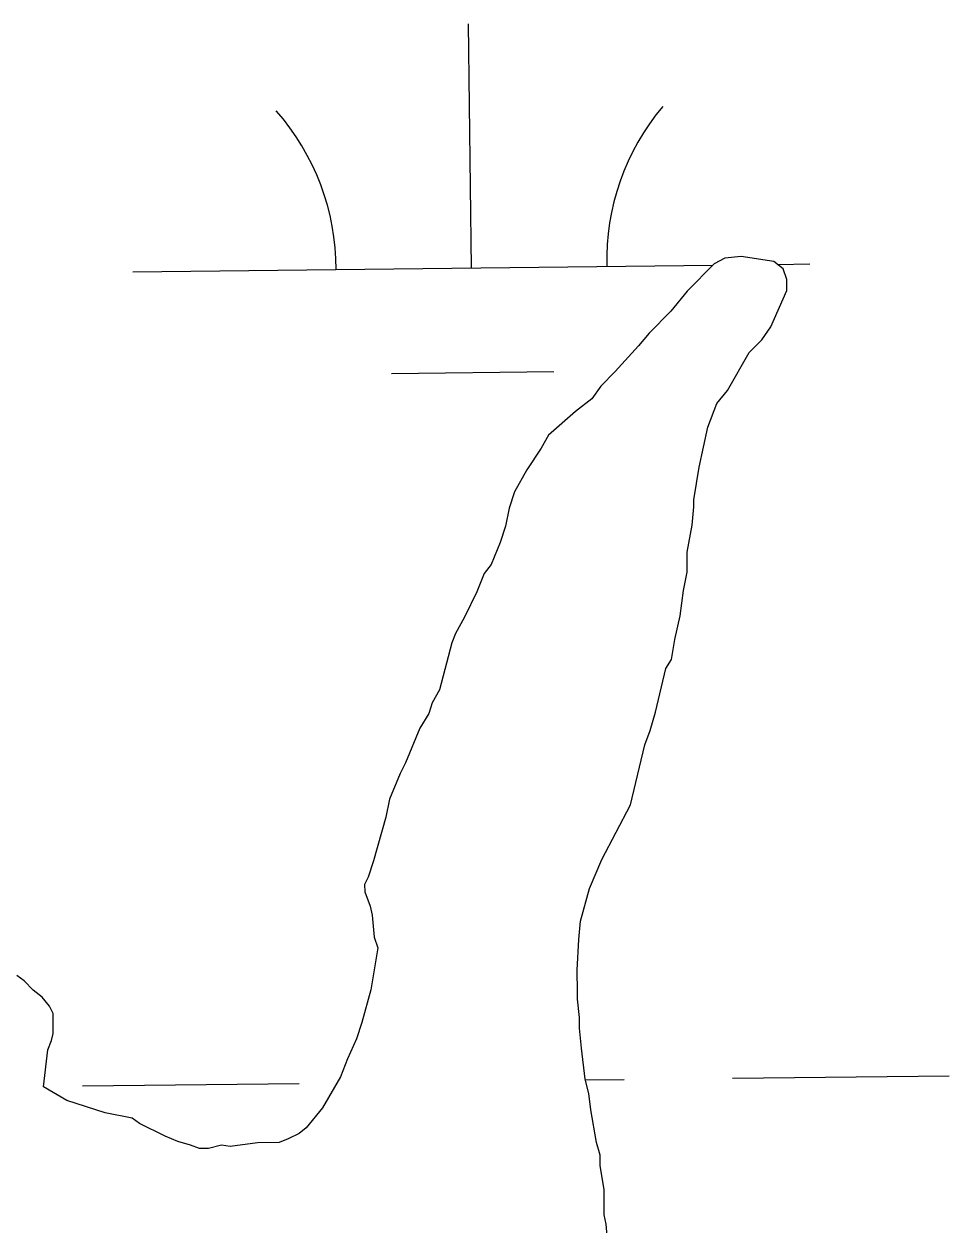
# Model space of a CAD drawing. Extents: x 3684037 to 3722149, y 433263 to 459021.
# Drawn here: x 3688691.3 to 3688827.9, y 448803.4 to 448980.6 of the extents above; entities that cross this region are included whole.
import ezdxf

# ---------------------------------------------------------------- set-up
doc = ezdxf.new("R2010")
doc.units = 0
doc.layers.add('V-TOPO-SHOR', color=7, linetype='Continuous')
doc.layers.add('V-WETL-SWMP', color=7, linetype='Continuous')

msp = doc.modelspace()

# ---------------------------------------------------------------- linework, layer by layer
at = {"layer": 'V-TOPO-SHOR'}
for p, q in [((3688797.22, 448946.27), (3688794.81, 448945.99)), ((3688802.04, 448945.5), (3688797.22, 448946.27)), ((3688793.21, 448945.18), (3688789.22, 448941.13)), ((3688794.81, 448945.99), (3688793.21, 448945.18)), ((3688803.39, 448944.44), (3688802.04, 448945.5)), ((3688803.93, 448942.83), (3688803.39, 448944.44)), ((3688803.94, 448941.23), (3688803.93, 448942.83)), ((3688789.22, 448941.13), (3688786.83, 448938.17)), ((3688801.57, 448935.86), (3688803.94, 448941.23)), ((3688786.83, 448938.17), (3688783.63, 448934.94)), ((3688800.24, 448933.97), (3688801.57, 448935.86)), ((3688783.63, 448934.94), (3688782.04, 448933.06)), ((3688798.38, 448932.09), (3688800.24, 448933.97)), ((3688782.04, 448933.06), (3688778.58, 448929.29)), ((3688795.2, 448926.45), (3688798.38, 448932.09)), ((3688778.58, 448929.29), (3688776.45, 448927.13)), ((3688776.45, 448927.13), (3688775.13, 448925.25)), ((3688775.13, 448925.25), (3688772.73, 448923.36)), ((3688793.61, 448924.56), (3688795.2, 448926.45)), ((3688772.73, 448923.36), (3688768.74, 448919.85)), ((3688792.29, 448921.07), (3688793.61, 448924.56)), ((3688768.74, 448919.85), (3688767.68, 448917.97)), ((3688790.99, 448915.17), (3688792.29, 448921.07)), ((3688767.68, 448917.97), (3688765.56, 448914.74)), ((3688765.56, 448914.74), (3688763.7, 448911.52)), ((3688790.22, 448910.35), (3688790.99, 448915.17)), ((3688763.7, 448911.52), (3688762.91, 448909.1)), ((3688762.91, 448909.1), (3688762.4, 448906.42)), ((3688789.97, 448906.6), (3688790.22, 448909.28)), ((3688790.22, 448909.28), (3688790.22, 448910.35)), ((3688762.4, 448906.42), (3688761.61, 448904.01)), ((3688789.2, 448902.58), (3688789.97, 448906.6)), ((3688761.61, 448904.01), (3688760.29, 448900.79)), ((3688789.21, 448899.63), (3688789.2, 448902.58)), ((3688760.29, 448900.79), (3688759.23, 448899.44)), ((3688759.23, 448899.44), (3688758.17, 448896.76)), ((3688788.7, 448896.95), (3688789.21, 448899.63)), ((3688758.17, 448896.76), (3688756.32, 448893)), ((3688788.18, 448893.2), (3688788.7, 448896.95)), ((3688787.4, 448889.71), (3688788.18, 448893.2)), ((3688756.32, 448893), (3688755, 448890.58)), ((3688755, 448890.58), (3688754.47, 448889.24)), ((3688786.89, 448886.77), (3688787.4, 448889.71)), ((3688754.47, 448889.24), (3688752.64, 448882.26)), ((3688786.09, 448885.42), (3688786.89, 448886.77)), ((3688784.53, 448878.99), (3688786.09, 448885.42)), ((3688752.64, 448882.26), (3688751.58, 448880.38)), ((3688751.58, 448880.38), (3688751.06, 448878.77)), ((3688783.74, 448876.3), (3688784.53, 448878.99)), ((3688751.06, 448878.77), (3688749.73, 448876.62)), ((3688749.73, 448876.62), (3688747.62, 448871.52)), ((3688782.95, 448874.16), (3688783.74, 448876.3)), ((3688780.86, 448865.31), (3688782.95, 448874.16)), ((3688747.62, 448871.52), (3688746.83, 448869.91)), ((3688746.83, 448869.91), (3688745.25, 448866.15)), ((3688745.25, 448866.15), (3688744.73, 448863.47)), ((3688776.63, 448857.25), (3688780.86, 448865.31)), ((3688744.73, 448863.47), (3688742.9, 448857.03)), ((3688742.9, 448857.03), (3688742.11, 448854.62)), ((3688774.78, 448852.95), (3688776.63, 448857.25)), ((3688742.11, 448854.62), (3688741.58, 448853.54)), ((3688741.58, 448853.54), (3688741.59, 448852.47)), ((3688741.59, 448852.47), (3688742.4, 448850.34)), ((3688773.48, 448848.12), (3688774.78, 448852.95)), ((3688742.4, 448850.34), (3688742.68, 448849)), ((3688742.68, 448849), (3688742.97, 448845.79)), ((3688773.23, 448845.44), (3688773.48, 448848.12)), ((3688742.97, 448845.79), (3688743.51, 448844.18)), ((3688772.99, 448840.89), (3688773.23, 448845.44)), ((3688743.51, 448844.18), (3688742.48, 448838.02)), ((3688691.27, 448839.31), (3688690.19, 448840.1)), ((3688773.01, 448837.68), (3688772.99, 448840.89)), ((3688692.61, 448837.97), (3688691.27, 448839.31)), ((3688693.96, 448836.91), (3688692.61, 448837.97)), ((3688695.04, 448835.58), (3688693.96, 448836.91)), ((3688742.48, 448838.02), (3688741.17, 448833.19)), ((3688773.01, 448836.61), (3688773.01, 448837.68)), ((3688773.3, 448833.93), (3688773.01, 448836.61)), ((3688695.58, 448834.51), (3688695.04, 448835.58)), ((3688695.6, 448831.57), (3688695.58, 448834.51)), ((3688741.17, 448833.19), (3688740.38, 448830.78)), ((3688773.31, 448832.33), (3688773.3, 448833.93)), ((3688695.34, 448830.5), (3688695.6, 448831.57)), ((3688773.6, 448829.38), (3688773.31, 448832.33)), ((3688694.81, 448829.15), (3688695.34, 448830.5)), ((3688740.38, 448830.78), (3688739.06, 448827.82)), ((3688774.16, 448824.83), (3688773.6, 448829.38)), ((3688694.13, 448823.7), (3688694.81, 448829.15)), ((3688739.06, 448827.82), (3688738.01, 448825.14)), ((3688738.01, 448825.14), (3688735.36, 448820.57)), ((3688774.71, 448822.69), (3688774.16, 448824.83)), ((3688697.6, 448821.67), (3688694.13, 448823.7)), ((3688774.99, 448820.29), (3688774.71, 448822.69)), ((3688703.24, 448819.83), (3688697.6, 448821.67)), ((3688735.36, 448820.57), (3688732.97, 448817.61)), ((3688707.26, 448819.05), (3688703.24, 448819.83)), ((3688708.34, 448818.26), (3688707.26, 448819.05)), ((3688775.83, 448815.47), (3688774.99, 448820.29)), ((3688712.1, 448816.41), (3688708.34, 448818.26)), ((3688732.97, 448817.61), (3688731.91, 448816.8)), ((3688713.97, 448815.62), (3688712.1, 448816.41)), ((3688715.85, 448815.09), (3688713.97, 448815.62)), ((3688725.76, 448815.42), (3688721.74, 448814.86)), ((3688728.97, 448815.44), (3688725.76, 448815.42)), ((3688730.31, 448815.99), (3688728.97, 448815.44)), ((3688731.91, 448816.8), (3688730.31, 448815.99)), ((3688776.37, 448813.6), (3688775.83, 448815.47)), ((3688717.19, 448814.57), (3688715.85, 448815.09)), ((3688718.53, 448814.57), (3688717.19, 448814.57)), ((3688720.42, 448815.06), (3688718.53, 448814.57)), ((3688721.74, 448814.86), (3688720.42, 448815.06)), ((3688776.38, 448812), (3688776.37, 448813.6)), ((3688776.94, 448808.52), (3688776.38, 448812)), ((3688776.96, 448804.77), (3688776.94, 448808.52)), ((3688777.24, 448803.43), (3688776.96, 448804.77))]:
    msp.add_line(p, q, dxfattribs=at)
at = {"layer": 'V-WETL-SWMP'}
for p, q in [((3688757.35, 448944.57), (3688756.93, 448980.57)), ((3688797.22, 448946.27), (3688794.81, 448945.99)), ((3688802.04, 448945.5), (3688797.22, 448946.27)), ((3688707.35, 448943.99), (3688793.02, 448944.98)), ((3688793.21, 448945.18), (3688789.22, 448941.13)), ((3688794.81, 448945.99), (3688793.21, 448945.18)), ((3688803.39, 448944.44), (3688802.04, 448945.5)), ((3688802.56, 448945.09), (3688807.35, 448945.15)), ((3688803.93, 448942.83), (3688803.39, 448944.44)), ((3688803.94, 448941.23), (3688803.93, 448942.83)), ((3688789.22, 448941.13), (3688786.83, 448938.17)), ((3688801.57, 448935.86), (3688803.94, 448941.23)), ((3688786.83, 448938.17), (3688783.63, 448934.94)), ((3688800.24, 448933.97), (3688801.57, 448935.86)), ((3688783.63, 448934.94), (3688782.04, 448933.06)), ((3688798.38, 448932.09), (3688800.24, 448933.97)), ((3688782.04, 448933.06), (3688778.58, 448929.29)), ((3688795.2, 448926.45), (3688798.38, 448932.09)), ((3688745.53, 448929), (3688769.53, 448929.28)), ((3688778.58, 448929.29), (3688776.45, 448927.13)), ((3688776.45, 448927.13), (3688775.13, 448925.25)), ((3688775.13, 448925.25), (3688772.73, 448923.36)), ((3688793.61, 448924.56), (3688795.2, 448926.45)), ((3688772.73, 448923.36), (3688768.74, 448919.85)), ((3688792.29, 448921.07), (3688793.61, 448924.56)), ((3688768.74, 448919.85), (3688767.68, 448917.97)), ((3688790.99, 448915.17), (3688792.29, 448921.07)), ((3688767.68, 448917.97), (3688765.56, 448914.74)), ((3688765.56, 448914.74), (3688763.7, 448911.52)), ((3688790.22, 448910.35), (3688790.99, 448915.17)), ((3688763.7, 448911.52), (3688762.91, 448909.1)), ((3688762.91, 448909.1), (3688762.4, 448906.42)), ((3688789.97, 448906.6), (3688790.22, 448909.28)), ((3688790.22, 448909.28), (3688790.22, 448910.35)), ((3688762.4, 448906.42), (3688761.61, 448904.01)), ((3688789.2, 448902.58), (3688789.97, 448906.6)), ((3688761.61, 448904.01), (3688760.29, 448900.79)), ((3688789.21, 448899.63), (3688789.2, 448902.58)), ((3688760.29, 448900.79), (3688759.23, 448899.44)), ((3688759.23, 448899.44), (3688758.17, 448896.76)), ((3688788.7, 448896.95), (3688789.21, 448899.63)), ((3688758.17, 448896.76), (3688756.32, 448893)), ((3688788.18, 448893.2), (3688788.7, 448896.95)), ((3688787.4, 448889.71), (3688788.18, 448893.2)), ((3688756.32, 448893), (3688755, 448890.58)), ((3688755, 448890.58), (3688754.47, 448889.24)), ((3688786.89, 448886.77), (3688787.4, 448889.71)), ((3688754.47, 448889.24), (3688752.64, 448882.26)), ((3688786.09, 448885.42), (3688786.89, 448886.77)), ((3688784.53, 448878.99), (3688786.09, 448885.42)), ((3688752.64, 448882.26), (3688751.58, 448880.38)), ((3688751.58, 448880.38), (3688751.06, 448878.77)), ((3688783.74, 448876.3), (3688784.53, 448878.99)), ((3688751.06, 448878.77), (3688749.73, 448876.62)), ((3688749.73, 448876.62), (3688747.62, 448871.52)), ((3688782.95, 448874.16), (3688783.74, 448876.3)), ((3688780.86, 448865.31), (3688782.95, 448874.16)), ((3688747.62, 448871.52), (3688746.83, 448869.91)), ((3688746.83, 448869.91), (3688745.25, 448866.15)), ((3688745.25, 448866.15), (3688744.73, 448863.47)), ((3688776.63, 448857.25), (3688780.86, 448865.31)), ((3688744.73, 448863.47), (3688742.9, 448857.03)), ((3688742.9, 448857.03), (3688742.11, 448854.62)), ((3688774.78, 448852.95), (3688776.63, 448857.25)), ((3688742.11, 448854.62), (3688741.58, 448853.54)), ((3688741.58, 448853.54), (3688741.59, 448852.47)), ((3688741.59, 448852.47), (3688742.4, 448850.34)), ((3688773.48, 448848.12), (3688774.78, 448852.95)), ((3688742.4, 448850.34), (3688742.68, 448849)), ((3688742.68, 448849), (3688742.97, 448845.79)), ((3688773.23, 448845.44), (3688773.48, 448848.12)), ((3688742.97, 448845.79), (3688743.51, 448844.18)), ((3688772.99, 448840.89), (3688773.23, 448845.44)), ((3688743.51, 448844.18), (3688742.48, 448838.02)), ((3688691.27, 448839.31), (3688690.19, 448840.1)), ((3688773.01, 448837.68), (3688772.99, 448840.89)), ((3688692.61, 448837.97), (3688691.27, 448839.31)), ((3688693.96, 448836.91), (3688692.61, 448837.97)), ((3688695.04, 448835.58), (3688693.96, 448836.91)), ((3688742.48, 448838.02), (3688741.17, 448833.19)), ((3688773.01, 448836.61), (3688773.01, 448837.68)), ((3688773.3, 448833.93), (3688773.01, 448836.61)), ((3688695.58, 448834.51), (3688695.04, 448835.58)), ((3688695.6, 448831.57), (3688695.58, 448834.51)), ((3688741.17, 448833.19), (3688740.38, 448830.78)), ((3688773.31, 448832.33), (3688773.3, 448833.93)), ((3688695.34, 448830.5), (3688695.6, 448831.57)), ((3688773.6, 448829.38), (3688773.31, 448832.33)), ((3688694.81, 448829.15), (3688695.34, 448830.5)), ((3688740.38, 448830.78), (3688739.06, 448827.82)), ((3688774.16, 448824.83), (3688773.6, 448829.38)), ((3688694.13, 448823.7), (3688694.81, 448829.15)), ((3688739.06, 448827.82), (3688738.01, 448825.14)), ((3688699.91, 448823.82), (3688731.91, 448824.19)), ((3688738.01, 448825.14), (3688735.36, 448820.57)), ((3688774.71, 448822.69), (3688774.16, 448824.83)), ((3688774.2, 448824.69), (3688779.9, 448824.75)), ((3688795.9, 448824.94), (3688827.9, 448825.31)), ((3688697.6, 448821.67), (3688694.13, 448823.7)), ((3688774.99, 448820.29), (3688774.71, 448822.69)), ((3688703.24, 448819.83), (3688697.6, 448821.67)), ((3688735.36, 448820.57), (3688732.97, 448817.61)), ((3688707.26, 448819.05), (3688703.24, 448819.83)), ((3688708.34, 448818.26), (3688707.26, 448819.05)), ((3688775.83, 448815.47), (3688774.99, 448820.29)), ((3688712.1, 448816.41), (3688708.34, 448818.26)), ((3688732.97, 448817.61), (3688731.91, 448816.8)), ((3688713.97, 448815.62), (3688712.1, 448816.41)), ((3688715.85, 448815.09), (3688713.97, 448815.62)), ((3688725.76, 448815.42), (3688721.74, 448814.86)), ((3688728.97, 448815.44), (3688725.76, 448815.42)), ((3688730.31, 448815.99), (3688728.97, 448815.44)), ((3688731.91, 448816.8), (3688730.31, 448815.99)), ((3688776.37, 448813.6), (3688775.83, 448815.47)), ((3688717.19, 448814.57), (3688715.85, 448815.09)), ((3688718.53, 448814.57), (3688717.19, 448814.57)), ((3688720.42, 448815.06), (3688718.53, 448814.57)), ((3688721.74, 448814.86), (3688720.42, 448815.06)), ((3688776.38, 448812), (3688776.37, 448813.6)), ((3688776.94, 448808.52), (3688776.38, 448812)), ((3688776.96, 448804.77), (3688776.94, 448808.52)), ((3688777.24, 448803.43), (3688776.96, 448804.77)), ((3688777.53, 448799.95), (3688777.24, 448803.43))]:
    msp.add_line(p, q, dxfattribs=at)
for centre, start, end in [((3688702.11, 448944.4), 359.8949, 41.4385), ((3688812.58, 448945.69), 139.8949, 181.4385)]:
    msp.add_arc(centre, 35.25, start, end, dxfattribs=at)

doc.saveas('drawing.dxf')
